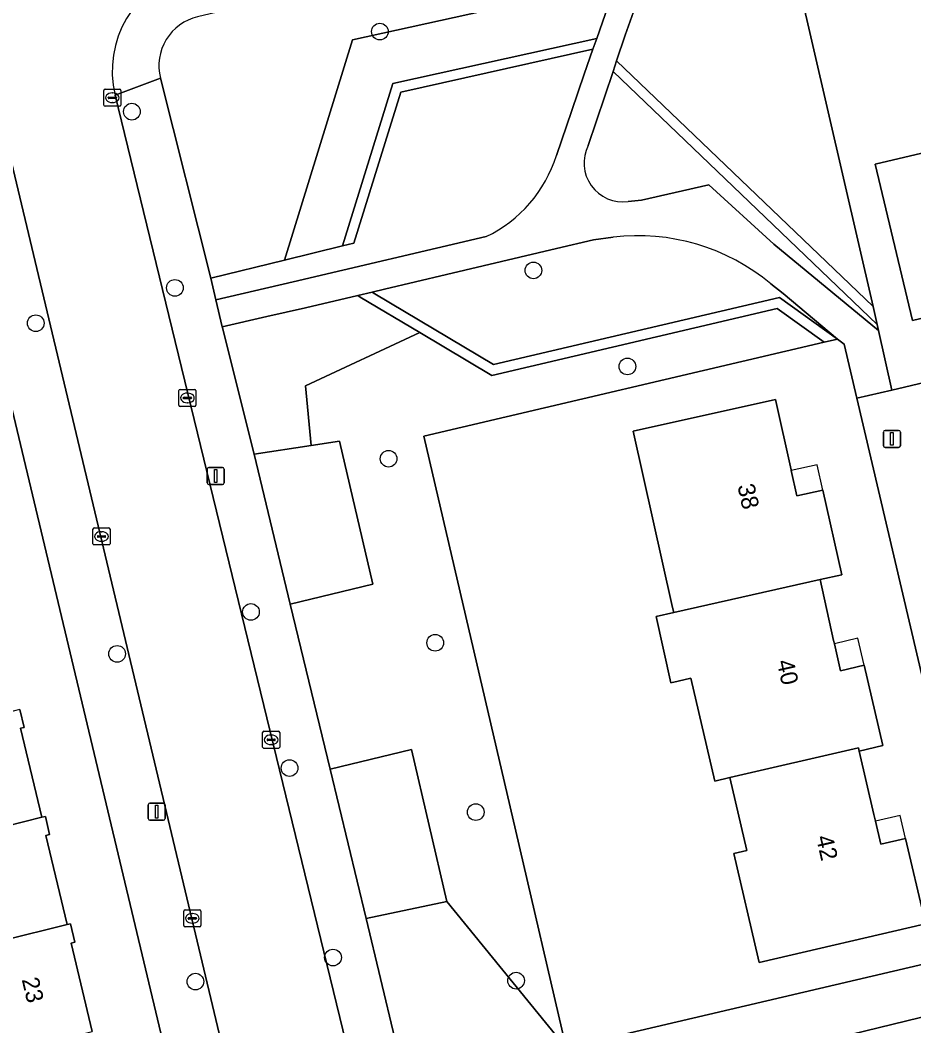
# Model space of a CAD drawing. Extents: x 162026 to 163502, y 387295 to 388169.
# Drawn here: x 163026.1 to 163078.5, y 387873.9 to 387932.8 of the extents above; entities that cross this region are included whole.
import ezdxf

# ---------------------------------------------------------------- set-up
doc = ezdxf.new("R2010")
doc.units = 0
for name, color, linetype in [('IMGEO_Boom', 7, 'Continuous'), ('IMGEO_Erf', 7, 'Continuous'), ('IMGEO_Groenvoorziening', 7, 'Continuous'), ('IMGEO_Haag', 7, 'Continuous'), ('IMGEO_Kolk', 7, 'Continuous'), ('IMGEO_Lichtmast', 7, 'Continuous'), ('IMGEO_Pand', 7, 'Continuous'), ('IMGEO_Pand_nummerreeks', 7, 'Continuous'), ('IMGEO_Pand_overbouw', 7, 'Continuous'), ('IMGEO_Rijbaan_lokaal_open', 7, 'Continuous'), ('IMGEO_Voetpad_open', 7, 'Continuous')]:
    doc.layers.add(name, color=color, linetype=linetype)

msp = doc.modelspace()

# ---------------------------------------------------------------- linework, layer by layer
at = {"layer": 'IMGEO_Boom'}
for centre in [(163047.19, 387932.145), (163032.656, 387927.456), (163056.186, 387918.159), (163035.177, 387917.135), (163027.019, 387915.065), (163061.697, 387912.531), (163047.702, 387907.128), (163039.635, 387898.15), (163050.431, 387896.344), (163031.788, 387895.696), (163041.896, 387889.008), (163052.807, 387886.425), (163044.442, 387877.907), (163036.377, 387876.497), (163055.171, 387876.554)]:
    msp.add_circle(centre, 0.489, dxfattribs=at)
at = {"layer": 'IMGEO_Erf'}
msp.add_lwpolyline([(163117.36, 387945.614), (163071.72, 387934.977), (163076.092, 387916.046), (163076.338, 387914.98), (163076.416, 387914.632), (163077.193, 387911.149), (163119.437, 387921.166), (163122.45, 387921.881)], close=True, dxfattribs=at)
for points in [[(163040.178, 387849.082), (163021.604, 387926.889)], [(163083.636, 387916.465), (163078.397, 387915.223), (163076.227, 387924.375), (163082.93, 387925.965)], [(163082.173, 387880.728), (163075.15, 387910.665), (163074.406, 387913.835), (163074.001, 387914.127), (163073.226, 387913.945), (163049.766, 387908.454), (163055.155, 387885.317), (163058.111, 387872.625), (163080.369, 387877.823)], [(163079.168, 387879.888), (163069.427, 387877.61), (163069.365, 387877.876), (163067.931, 387884.006), (163068.703, 387884.187), (163067.707, 387888.446), (163066.827, 387888.241), (163065.416, 387894.276), (163064.68, 387894.103), (163064.25, 387894.003), (163063.387, 387897.894), (163064.409, 387898.123), (163064.345, 387898.408), (163062.03, 387908.733), (163070.368, 387910.6), (163071.29, 387906.483), (163071.302, 387906.429), (163071.633, 387904.949), (163073.157, 387905.29), (163074.266, 387900.334), (163072.991, 387900.048), (163073.784, 387896.482), (163073.827, 387896.287), (163074.179, 387894.705), (163075.575, 387895.032), (163076.675, 387890.328), (163075.278, 387890.001), (163076.145, 387886.292), (163076.239, 387885.89), (163076.555, 387884.541), (163078.001, 387884.879), (163079.106, 387880.154)], [(163026.091, 387892.43), (163026.339, 387891.39), (163026.13, 387891.34), (163027.375, 387886.124), (163027.583, 387886.174), (163027.836, 387885.116), (163027.616, 387885.063), (163028.861, 387879.844), (163029.053, 387879.89), (163029.312, 387878.806), (163029.095, 387878.754), (163030.328, 387873.585)]]:
    msp.add_lwpolyline(points, dxfattribs=at)
at = {"layer": 'IMGEO_Groenvoorziening'}
for points in [[(163071.72, 387934.977), (163117.36, 387945.614), (163122.45, 387921.881), (163129.826, 387923.728), (163122.355, 387953.142), (163064.303, 387939.601), (163061.574, 387931.942), (163061.066, 387930.435), (163076.092, 387916.046)], [(163047.941, 387929.11), (163059.896, 387931.742), (163061.06, 387935.079), (163045.591, 387931.663), (163041.592, 387918.753), (163044.991, 387919.587)], [(163048.411, 387928.599), (163059.68, 387931.122), (163059.896, 387931.742), (163047.941, 387929.11), (163044.991, 387919.587), (163045.671, 387919.754)], [(163061.066, 387930.435), (163060.854, 387929.808), (163076.338, 387914.98), (163076.092, 387916.046)], [(163070.475, 387915.927), (163073.226, 387913.945), (163074.001, 387914.127), (163070.604, 387916.574), (163053.853, 387912.643), (163046.885, 387916.79), (163046.729, 387916.886), (163045.9, 387916.691), (163046.032, 387916.599), (163049.532, 387914.516), (163053.754, 387912.004)], [(163049.532, 387914.516), (163046.032, 387916.599), (163045.9, 387916.691), (163042.823, 387915.968), (163040.567, 387915.455), (163037.951, 387914.852), (163037.965, 387914.794), (163039.814, 387907.39), (163043.17, 387907.908), (163042.83, 387911.405)], [(163073.226, 387913.945), (163070.475, 387915.927), (163053.754, 387912.004), (163049.532, 387914.516), (163042.83, 387911.405), (163043.17, 387907.908), (163044.816, 387908.162), (163046.776, 387899.778), (163041.933, 387898.611), (163044.267, 387888.946), (163049.041, 387890.096), (163051.121, 387881.199), (163058.111, 387872.625), (163055.155, 387885.317), (163049.766, 387908.454)], [(163041.933, 387898.611), (163046.776, 387899.778), (163044.816, 387908.162), (163043.17, 387907.908), (163039.814, 387907.39)], [(163051.121, 387881.199), (163049.041, 387890.096), (163044.267, 387888.946), (163046.38, 387880.193)]]:
    msp.add_lwpolyline(points, close=True, dxfattribs=at)
for points in [[(163045.591, 387931.663), (163061.06, 387935.079), (163062.488, 387939.172), (163036.507, 387933.015)], [(163034.33, 387929.426), (163037.279, 387917.695), (163041.592, 387918.753), (163045.591, 387931.663)], [(163059.68, 387931.122), (163048.411, 387928.599), (163045.671, 387919.754), (163044.991, 387919.587), (163041.592, 387918.753), (163037.279, 387917.695), (163037.578, 387916.43), (163042.109, 387917.491), (163053.428, 387920.142)], [(163057.532, 387924.886), (163058.431, 387927.514), (163059.17, 387929.661), (163059.68, 387931.122)], [(163060.854, 387929.808), (163059.394, 387925.48)], [(163061.746, 387922.193), (163062.517, 387922.264), (163066.462, 387923.165), (163070.283, 387919.7), (163076.416, 387914.632), (163076.338, 387914.98), (163060.854, 387929.808)], [(163060.866, 387920.111), (163059.715, 387919.953), (163057.541, 387919.437), (163051.085, 387917.92), (163047.466, 387917.059), (163046.729, 387916.886), (163046.885, 387916.79), (163053.853, 387912.643), (163070.604, 387916.574)], [(163070.604, 387916.574), (163074.001, 387914.127), (163070.822, 387916.804), (163070.112, 387917.375)], [(163051.469, 387871.074), (163058.111, 387872.625), (163051.121, 387881.199), (163046.38, 387880.193), (163048.062, 387873.171)]]:
    msp.add_lwpolyline(points, dxfattribs=at)
for centre, radius, start, end in [((163037.188, 387930.147), 2.948, 103.36209, 194.15795), ((163061.436, 387924.456), 2.284, 153.3806, 277.79034), ((163050.009, 387927.247), 7.885, 295.69858, 342.57573), ((163062.278, 387907.893), 12.3, 50.43839, 96.5934)]:
    msp.add_arc(centre, radius, start, end, dxfattribs=at)
at = {"layer": 'IMGEO_Haag'}
for points in [[(163048.411, 387928.599), (163059.68, 387931.122), (163059.896, 387931.742), (163047.941, 387929.11), (163044.991, 387919.587), (163045.671, 387919.754)], [(163061.066, 387930.435), (163060.854, 387929.808), (163076.338, 387914.98), (163076.092, 387916.046)], [(163070.475, 387915.927), (163073.226, 387913.945), (163074.001, 387914.127), (163070.604, 387916.574), (163053.853, 387912.643), (163046.885, 387916.79), (163046.729, 387916.886), (163045.9, 387916.691), (163046.032, 387916.599), (163049.532, 387914.516), (163053.754, 387912.004)]]:
    msp.add_lwpolyline(points, close=True, dxfattribs=at)
at = {"layer": 'IMGEO_Kolk'}
for p, q in [((163031.01, 387927.845), (163031.01, 387928.697)), ((163031.085, 387928.771), (163031.937, 387928.771)), ((163032.011, 387928.697), (163032.011, 387927.845)), ((163031.269, 387928.265), (163031.269, 387928.277)), ((163031.707, 387928.228), (163031.309, 387928.228)), ((163031.312, 387928.314), (163031.71, 387928.314)), ((163031.498, 387928.551), (163031.523, 387928.551)), ((163031.753, 387928.277), (163031.753, 387928.265)), ((163031.937, 387927.771), (163031.085, 387927.771)), ((163031.521, 387927.991), (163031.496, 387927.991)), ((163035.408, 387910.261), (163035.408, 387911.113)), ((163035.483, 387911.187), (163036.335, 387911.187)), ((163035.896, 387910.967), (163035.921, 387910.967)), ((163036.409, 387911.113), (163036.409, 387910.261)), ((163035.667, 387910.681), (163035.667, 387910.693)), ((163036.105, 387910.644), (163035.707, 387910.644)), ((163035.71, 387910.73), (163036.108, 387910.73)), ((163035.919, 387910.407), (163035.894, 387910.407)), ((163036.151, 387910.693), (163036.151, 387910.681)), ((163036.335, 387910.187), (163035.483, 387910.187)), ((163030.373, 387902.147), (163030.373, 387902.999)), ((163030.448, 387903.073), (163031.3, 387903.073)), ((163030.861, 387902.853), (163030.886, 387902.853)), ((163031.374, 387902.999), (163031.374, 387902.147)), ((163031.3, 387902.073), (163030.448, 387902.073)), ((163030.632, 387902.567), (163030.632, 387902.579)), ((163031.07, 387902.53), (163030.672, 387902.53)), ((163030.675, 387902.616), (163031.073, 387902.616)), ((163030.884, 387902.293), (163030.859, 387902.293)), ((163031.116, 387902.579), (163031.116, 387902.567)), ((163040.317, 387890.236), (163040.317, 387891.088)), ((163040.392, 387891.162), (163041.244, 387891.162)), ((163040.805, 387890.942), (163040.83, 387890.942)), ((163041.318, 387891.088), (163041.318, 387890.236)), ((163040.576, 387890.656), (163040.576, 387890.668)), ((163041.014, 387890.619), (163040.616, 387890.619)), ((163040.619, 387890.705), (163041.017, 387890.705)), ((163040.828, 387890.382), (163040.803, 387890.382)), ((163041.06, 387890.668), (163041.06, 387890.656)), ((163041.244, 387890.162), (163040.392, 387890.162)), ((163035.697, 387879.78), (163035.697, 387880.632)), ((163035.772, 387880.706), (163036.624, 387880.706)), ((163036.185, 387880.486), (163036.21, 387880.486)), ((163036.698, 387880.632), (163036.698, 387879.78)), ((163036.624, 387879.706), (163035.772, 387879.706)), ((163035.956, 387880.2), (163035.956, 387880.212)), ((163036.394, 387880.163), (163035.996, 387880.163)), ((163035.999, 387880.249), (163036.397, 387880.249)), ((163036.208, 387879.926), (163036.183, 387879.926)), ((163036.44, 387880.212), (163036.44, 387880.2))]:
    msp.add_line(p, q, dxfattribs=at)
for points in [[(163031.01, 387927.845), (163031.01, 387928.697)], [(163031.085, 387928.771), (163031.937, 387928.771)], [(163032.011, 387928.697), (163032.011, 387927.845)], [(163031.937, 387927.771), (163031.085, 387927.771)], [(163035.408, 387910.261), (163035.408, 387911.113)], [(163035.483, 387911.187), (163036.335, 387911.187)], [(163036.409, 387911.113), (163036.409, 387910.261)], [(163036.335, 387910.187), (163035.483, 387910.187)], [(163030.373, 387902.147), (163030.373, 387902.999)], [(163030.448, 387903.073), (163031.3, 387903.073)], [(163031.374, 387902.999), (163031.374, 387902.147)], [(163031.3, 387902.073), (163030.448, 387902.073)], [(163040.317, 387890.236), (163040.317, 387891.088)], [(163040.392, 387891.162), (163041.244, 387891.162)], [(163041.318, 387891.088), (163041.318, 387890.236)], [(163041.244, 387890.162), (163040.392, 387890.162)], [(163035.697, 387879.78), (163035.697, 387880.632)], [(163035.772, 387880.706), (163036.624, 387880.706)], [(163036.698, 387880.632), (163036.698, 387879.78)], [(163036.624, 387879.706), (163035.772, 387879.706)]]:
    msp.add_lwpolyline(points, dxfattribs=at)
for centre, radius, start, end in [((163031.087, 387928.695), 0.0765, 91.55205, 178.44795), ((163031.087, 387928.695), 0.0765, 91.55205, 178.44795), ((163031.935, 387928.695), 0.0765, 1.55205, 88.44795), ((163031.935, 387928.695), 0.0765, 1.55205, 88.44795), ((163031.309, 387928.274), 0.0403, 85.87752, 175.75265), ((163031.306, 387928.264), 0.0366, 178.93798, 274.71019), ((163031.71, 387928.271), 0.043, 264.86636, 352.45326), ((163031.714, 387928.276), 0.0386, 1.73085, 96.63898), ((163031.087, 387927.847), 0.0765, 181.55205, 268.44795), ((163031.087, 387927.847), 0.0765, 181.55205, 268.44795), ((163031.935, 387927.847), 0.0765, 271.55205, 358.44795), ((163031.935, 387927.847), 0.0765, 271.55205, 358.44795), ((163035.485, 387911.111), 0.0765, 91.55205, 178.44795), ((163035.485, 387911.111), 0.0765, 91.55205, 178.44795), ((163036.333, 387911.111), 0.0765, 1.55205, 88.44795), ((163036.333, 387911.111), 0.0765, 1.55205, 88.44795), ((163035.707, 387910.69), 0.0403, 85.87752, 175.75265), ((163035.704, 387910.68), 0.0366, 178.93798, 274.71019), ((163036.108, 387910.687), 0.043, 264.86636, 352.45326), ((163036.112, 387910.692), 0.0386, 1.73085, 96.63898), ((163035.485, 387910.263), 0.0765, 181.55205, 268.44795), ((163035.485, 387910.263), 0.0765, 181.55205, 268.44795), ((163036.333, 387910.263), 0.0765, 271.55205, 358.44795), ((163036.333, 387910.263), 0.0765, 271.55205, 358.44795), ((163030.45, 387902.997), 0.0765, 91.55205, 178.44795), ((163030.45, 387902.997), 0.0765, 91.55205, 178.44795), ((163031.298, 387902.997), 0.0765, 1.55205, 88.44795), ((163031.298, 387902.997), 0.0765, 1.55205, 88.44795), ((163030.45, 387902.149), 0.0765, 181.55205, 268.44795), ((163030.45, 387902.149), 0.0765, 181.55205, 268.44795), ((163030.672, 387902.576), 0.0403, 85.87752, 175.75265), ((163030.669, 387902.566), 0.0366, 178.93798, 274.71019), ((163031.073, 387902.573), 0.043, 264.86636, 352.45326), ((163031.077, 387902.578), 0.0386, 1.73085, 96.63898), ((163031.298, 387902.149), 0.0765, 271.55205, 358.44795), ((163031.298, 387902.149), 0.0765, 271.55205, 358.44795), ((163040.394, 387891.086), 0.0765, 91.55205, 178.44795), ((163040.394, 387891.086), 0.0765, 91.55205, 178.44795), ((163041.242, 387891.086), 0.0765, 1.55205, 88.44795), ((163041.242, 387891.086), 0.0765, 1.55205, 88.44795), ((163040.616, 387890.665), 0.0403, 85.87752, 175.75265), ((163040.613, 387890.655), 0.0366, 178.93798, 274.71019), ((163041.017, 387890.662), 0.043, 264.86636, 352.45326), ((163041.021, 387890.667), 0.0386, 1.73085, 96.63898), ((163040.394, 387890.238), 0.0765, 181.55205, 268.44795), ((163040.394, 387890.238), 0.0765, 181.55205, 268.44795), ((163041.242, 387890.238), 0.0765, 271.55205, 358.44795), ((163041.242, 387890.238), 0.0765, 271.55205, 358.44795), ((163035.774, 387880.63), 0.0765, 91.55205, 178.44795), ((163035.774, 387880.63), 0.0765, 91.55205, 178.44795), ((163036.622, 387880.63), 0.0765, 1.55205, 88.44795), ((163036.622, 387880.63), 0.0765, 1.55205, 88.44795), ((163035.774, 387879.782), 0.0765, 181.55205, 268.44795), ((163035.774, 387879.782), 0.0765, 181.55205, 268.44795), ((163035.996, 387880.209), 0.0403, 85.87752, 175.75265), ((163035.993, 387880.199), 0.0366, 178.93798, 274.71019), ((163036.397, 387880.206), 0.043, 264.86636, 352.45326), ((163036.401, 387880.211), 0.0386, 1.73085, 96.63898), ((163036.622, 387879.782), 0.0765, 271.55205, 358.44795), ((163036.622, 387879.782), 0.0765, 271.55205, 358.44795)]:
    msp.add_arc(centre, radius, start, end, dxfattribs=at)
for centre, major_axis, ratio, start_param, end_param in [((163031.497, 387928.271), (-0.387, 0.002), 0.722429, 4.712389, 7.853982), ((163031.522, 387928.271), (-0.39, 0.002), 0.717154, 1.570796, 4.712389), ((163035.895, 387910.687), (-0.387, 0.002), 0.722429, 4.712389, 7.853982), ((163035.92, 387910.687), (-0.39, 0.002), 0.717154, 1.570796, 4.712389), ((163030.86, 387902.573), (-0.387, 0.002), 0.722429, 4.712389, 7.853982), ((163030.885, 387902.573), (-0.39, 0.002), 0.717154, 1.570796, 4.712389), ((163040.804, 387890.662), (-0.387, 0.002), 0.722429, 4.712389, 7.853982), ((163040.829, 387890.662), (-0.39, 0.002), 0.717154, 1.570796, 4.712389), ((163036.184, 387880.206), (-0.387, 0.002), 0.722429, 4.712389, 7.853982), ((163036.209, 387880.206), (-0.39, 0.002), 0.717154, 1.570796, 4.712389)]:
    msp.add_ellipse(centre, major_axis=major_axis, ratio=ratio, start_param=start_param, end_param=end_param, dxfattribs=at)
at = {"layer": 'IMGEO_Lichtmast'}
for p, q in [((163076.704, 387907.887), (163076.704, 387908.687)), ((163076.704, 387908.687), (163076.704, 387907.887)), ((163076.804, 387908.787), (163077.594, 387908.787)), ((163077.594, 387908.787), (163076.804, 387908.787)), ((163077.694, 387908.687), (163077.694, 387907.887)), ((163077.694, 387907.887), (163077.694, 387908.687)), ((163077.594, 387907.787), (163076.804, 387907.787)), ((163076.804, 387907.787), (163077.594, 387907.787)), ((163037.071, 387905.716), (163037.071, 387906.516)), ((163037.071, 387906.516), (163037.071, 387905.716)), ((163037.171, 387906.616), (163037.961, 387906.616)), ((163037.961, 387906.616), (163037.171, 387906.616)), ((163038.061, 387906.516), (163038.061, 387905.716)), ((163038.061, 387905.716), (163038.061, 387906.516)), ((163037.961, 387905.616), (163037.171, 387905.616)), ((163037.171, 387905.616), (163037.961, 387905.616)), ((163033.612, 387886.052), (163033.612, 387886.852)), ((163033.612, 387886.852), (163033.612, 387886.052)), ((163033.712, 387886.952), (163034.502, 387886.952)), ((163034.502, 387886.952), (163033.712, 387886.952)), ((163034.602, 387886.852), (163034.602, 387886.052)), ((163034.602, 387886.052), (163034.602, 387886.852)), ((163034.502, 387885.952), (163033.712, 387885.952)), ((163033.712, 387885.952), (163034.502, 387885.952))]:
    msp.add_line(p, q, dxfattribs=at)
for points in [[(163077.124, 387908.662), (163077.274, 387908.662), (163077.274, 387907.912), (163077.124, 387907.912), (163077.124, 387908.662)], [(163037.491, 387906.491), (163037.641, 387906.491), (163037.641, 387905.741), (163037.491, 387905.741), (163037.491, 387906.491)], [(163034.032, 387886.827), (163034.182, 387886.827), (163034.182, 387886.077), (163034.032, 387886.077), (163034.032, 387886.827)]]:
    msp.add_lwpolyline(points, dxfattribs=at)
for centre, start, end in [((163076.804, 387908.687), 90, 180), ((163076.804, 387908.687), 90, 180), ((163077.594, 387908.687), 0, 90), ((163077.594, 387908.687), 360, 90), ((163076.804, 387907.887), 180, 270), ((163076.804, 387907.887), 180, 270), ((163077.594, 387907.887), 270, 0), ((163077.594, 387907.887), 270, 0), ((163037.171, 387906.516), 90, 180), ((163037.171, 387906.516), 90, 180), ((163037.961, 387906.516), 0, 90), ((163037.961, 387906.516), 360, 90), ((163037.171, 387905.716), 180, 270), ((163037.171, 387905.716), 180, 270), ((163037.961, 387905.716), 270, 0), ((163037.961, 387905.716), 270, 0), ((163033.712, 387886.852), 90, 180), ((163033.712, 387886.852), 90, 180), ((163034.502, 387886.852), 0, 90), ((163034.502, 387886.852), 360, 90), ((163033.712, 387886.052), 180, 270), ((163033.712, 387886.052), 180, 270), ((163034.502, 387886.052), 270, 0), ((163034.502, 387886.052), 270, 0)]:
    msp.add_arc(centre, 0.1, start, end, dxfattribs=at)
at = {"layer": 'IMGEO_Pand'}
for points in [[(163087.401, 387926.179), (163087.303, 387926.155), (163083.12, 387925.163), (163082.988, 387925.721), (163082.93, 387925.965), (163076.227, 387924.375), (163078.397, 387915.223), (163083.636, 387916.465), (163083.345, 387917.691), (163084.577, 387917.983), (163084.635, 387917.997), (163088.761, 387918.975), (163088.954, 387919.021)], [(163073.157, 387905.29), (163071.633, 387904.949), (163071.302, 387906.429), (163071.29, 387906.483), (163070.368, 387910.6), (163062.03, 387908.733), (163064.345, 387898.408), (163064.409, 387898.123), (163072.991, 387900.048), (163074.266, 387900.334)], [(163075.575, 387895.032), (163074.179, 387894.705), (163073.827, 387896.287), (163073.784, 387896.482), (163072.991, 387900.048), (163064.409, 387898.123), (163063.387, 387897.894), (163064.25, 387894.003), (163064.68, 387894.103), (163065.416, 387894.276), (163066.827, 387888.241), (163067.707, 387888.446), (163075.235, 387890.195), (163075.278, 387890.001), (163076.675, 387890.328)], [(163018.389, 387890.442), (163019.13, 387887.338), (163017.87, 387887.038), (163018.614, 387883.921), (163019.841, 387884.213), (163027.375, 387886.124), (163026.13, 387891.34), (163026.339, 387891.39), (163026.091, 387892.43), (163025.85, 387892.372)], [(163076.145, 387886.292), (163075.278, 387890.001), (163075.235, 387890.195), (163067.707, 387888.446), (163068.703, 387884.187), (163067.931, 387884.006), (163069.365, 387877.876), (163069.427, 387877.61), (163079.168, 387879.888), (163079.106, 387880.154), (163078.001, 387884.879), (163076.555, 387884.541), (163076.239, 387885.89)], [(163019.841, 387884.213), (163020.589, 387881.08), (163019.385, 387880.793), (163020.126, 387877.688), (163021.301, 387877.969), (163028.861, 387879.844), (163027.616, 387885.063), (163027.836, 387885.116), (163027.583, 387886.174), (163027.375, 387886.124)], [(163030.328, 387873.585), (163029.095, 387878.754), (163029.312, 387878.806), (163029.053, 387879.89), (163028.861, 387879.844), (163021.301, 387877.969), (163022.055, 387874.808), (163020.87, 387874.525), (163021.619, 387871.389), (163022.825, 387871.677)]]:
    msp.add_lwpolyline(points, close=True, dxfattribs=at)
at = {"layer": 'IMGEO_Pand_overbouw'}
for points in [[(163072.826, 387906.77), (163071.302, 387906.429), (163071.633, 387904.949), (163073.157, 387905.29)], [(163075.205, 387896.615), (163073.826, 387896.292), (163074.179, 387894.705), (163075.575, 387895.032)], [(163077.685, 387886.228), (163076.239, 387885.89), (163076.555, 387884.541), (163078.001, 387884.879)]]:
    msp.add_lwpolyline(points, close=True, dxfattribs=at)
at = {"layer": 'IMGEO_Rijbaan_lokaal_open'}
for points in [[(163025.001, 387927.026), (163038.478, 387870.502), (163045.385, 387872.149), (163031.674, 387928.422)], [(163117.335, 387878.524), (163116.089, 387883.657), (163103.411, 387880.435), (163103.15, 387880.395), (163096.051, 387878.673), (163095.83, 387878.601), (163080.01, 387874.643), (163079.594, 387874.563), (163052.444, 387867.953)]]:
    msp.add_lwpolyline(points, dxfattribs=at)
msp.add_arc((163037.574, 387929.846), 6.07, 105.82493, 193.572, dxfattribs=at)
at = {"layer": 'IMGEO_Voetpad_open'}
for points in [[(163059.394, 387925.48), (163060.854, 387929.808), (163061.066, 387930.435), (163061.574, 387931.942), (163064.303, 387939.601), (163062.488, 387939.172), (163061.06, 387935.079), (163059.896, 387931.742), (163059.68, 387931.122), (163059.17, 387929.661), (163058.431, 387927.514), (163057.532, 387924.886)], [(163031.674, 387928.422), (163034.33, 387929.426)], [(163041.933, 387898.611), (163039.814, 387907.39), (163037.965, 387914.794), (163037.951, 387914.852), (163037.578, 387916.43), (163037.279, 387917.695), (163034.33, 387929.426), (163031.674, 387928.422), (163045.385, 387872.149)], [(163021.604, 387926.889), (163040.178, 387849.082), (163040.493, 387847.762), (163041.714, 387843.121), (163052.983, 387795.954)], [(163038.478, 387870.502), (163025.001, 387927.026)], [(163066.462, 387923.165), (163062.517, 387922.264), (163061.746, 387922.193)], [(163070.112, 387917.375), (163070.822, 387916.804), (163074.001, 387914.127), (163074.406, 387913.835), (163075.15, 387910.665), (163077.193, 387911.149), (163076.416, 387914.632), (163070.283, 387919.7), (163066.462, 387923.165)], [(163120.517, 387916.635), (163119.437, 387921.166), (163077.193, 387911.149), (163075.15, 387910.665), (163082.173, 387880.728)], [(163053.428, 387920.142), (163042.109, 387917.491), (163037.578, 387916.43), (163037.951, 387914.852), (163040.567, 387915.455), (163042.823, 387915.968), (163045.9, 387916.691), (163046.729, 387916.886), (163047.466, 387917.059), (163051.085, 387917.92), (163057.541, 387919.437), (163059.715, 387919.953), (163060.866, 387920.111)], [(163048.948, 387868.144), (163048.062, 387873.171), (163046.38, 387880.193), (163044.267, 387888.946), (163041.933, 387898.611)], [(163080.369, 387877.823), (163058.111, 387872.625), (163051.469, 387871.074)], [(163052.444, 387867.953), (163079.594, 387874.563)]]:
    msp.add_lwpolyline(points, dxfattribs=at)
for centre, radius, start, end in [((163037.574, 387929.846), 6.07, 105.82493, 193.572), ((163037.188, 387930.147), 2.948, 103.36209, 194.15795), ((163061.436, 387924.456), 2.284, 153.3806, 277.79034), ((163050.009, 387927.247), 7.885, 295.69858, 342.57573), ((163062.278, 387907.893), 12.3, 50.43839, 96.5934)]:
    msp.add_arc(centre, radius, start, end, dxfattribs=at)

# ---------------------------------------------------------------- texts
at = {"layer": 'IMGEO_Pand_nummerreeks'}
for s, rotation, p in [('38', 282.61632, (163068.139, 387905.541)), ('40', 282.59913, (163070.443, 387895.25)), ('42', 282.61632, (163072.745, 387884.965)), ('23', 283.53641, (163026.193, 387876.624))]:
    msp.add_text(s, height=1, rotation=rotation, dxfattribs=at).set_placement(p)

doc.saveas('drawing.dxf')
